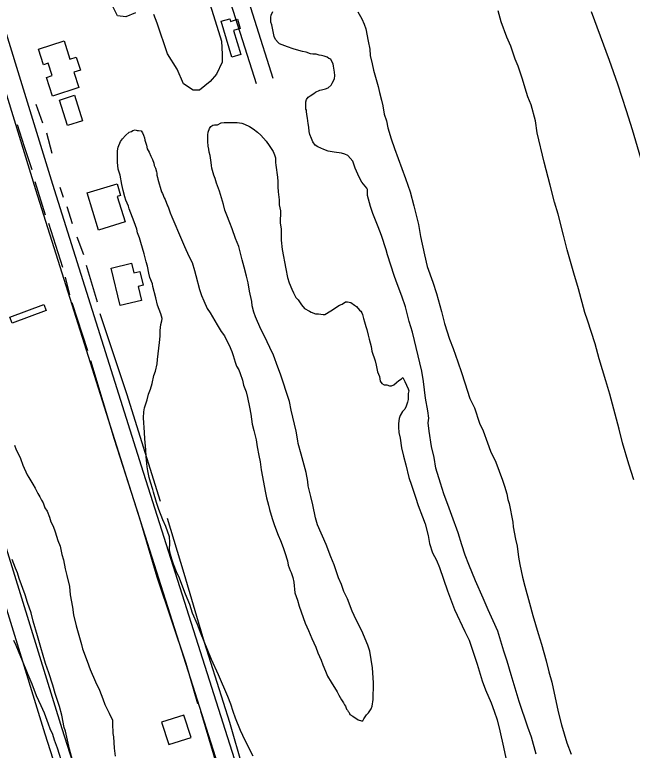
# Model space of a CAD drawing. Extents: x 3598634 to 3636690, y 517270 to 542944.
# Drawn here: x 3609179 to 3610232, y 526212 to 527468 of the extents above; entities that cross this region are included whole.
import ezdxf

# ---------------------------------------------------------------- set-up
doc = ezdxf.new("R2010")
doc.units = 0
for name, color, linetype in [('V-BLDG-OTLN', 7, 'Continuous'), ('V-ROAD-CNTR', 7, 'Continuous'), ('V-SITE-VEGE', 7, 'Continuous'), ('V-TOPO-SHOR', 7, 'Continuous')]:
    doc.layers.add(name, color=color, linetype=linetype)

msp = doc.modelspace()

# ---------------------------------------------------------------- linework, layer by layer
at = {"layer": 'V-BLDG-OTLN'}
for points in [[(3609548.8, 527395), (3609530.6, 527456.3), (3609545.5, 527460.7), (3609546.8, 527456.2), (3609558.7, 527459.8), (3609563.4, 527444.1), (3609551.9, 527440.7), (3609564.1, 527399.5)], [(3609219.4, 527408.6), (3609263, 527422.8), (3609273, 527391.8), (3609283.6, 527395.3), (3609290.8, 527373.1), (3609279.6, 527369.5), (3609288.2, 527343.2), (3609243.1, 527328.5), (3609232.7, 527360.4), (3609242.8, 527363.7), (3609236, 527384.6), (3609228, 527382)], [(3609268.7, 527278.4), (3609255.2, 527322), (3609280.9, 527330), (3609294.4, 527286.4)], [(3609321.8, 527100), (3609302.3, 527163.4), (3609353.2, 527179.1), (3609359.4, 527159.1), (3609353.5, 527157.2), (3609366.9, 527113.9)], [(3609358.5, 526971.2), (3609343, 527035), (3609377.9, 527043.6), (3609382, 527027), (3609392, 527029.5), (3609397.7, 527006.1), (3609389, 527004), (3609394.8, 526980.1)], [(3609232.6, 526962.6), (3609174.4, 526941.1), (3609170.4, 526951.7), (3609228.7, 526973.2)], [(3609479.5, 526234.2), (3609467.4, 526272.3), (3609429.3, 526260.3), (3609441.3, 526222.1)]]:
    msp.add_lwpolyline(points, close=True, dxfattribs=at)
at = {"layer": 'V-ROAD-CNTR'}
for points in [[(3608968.4, 529388.6), (3609003, 529252.5), (3609134.5, 528809.2), (3609247.5, 528453.6), (3609349.1, 528118.6), (3609496.3, 527647.9), (3609590.3, 527350.1)], [(3608665.2, 529018.6), (3608688, 528947.3), (3608746.2, 528749.1), (3608848.5, 528432), (3608946.8, 528139.6), (3609111.4, 527605.9), (3609243, 527178.6), (3609394.6, 526698), (3609572.4, 526137.8), (3609769.5, 525515.2), (3610214.2, 524114.9)], [(3608636.6, 529009.4), (3608659.4, 528938.5), (3608717.5, 528740.2), (3608820.1, 528422.7), (3608918.3, 528130.4), (3609082.7, 527597.1), (3609214.4, 527169.6), (3609366, 526689), (3609543.8, 526128.7), (3609740.9, 525506.2), (3610185.6, 524105.8)], [(3609194.7, 528718.7), (3609276.2, 528462.5), (3609377.7, 528127.4), (3609524.9, 527656.9), (3609618.9, 527359.1)], [(3608901.9, 527054), (3608968, 526839.5), (3609032.1, 526664.1), (3609049.1, 526659.1), (3609081.3, 526657.9), (3609123.7, 526656.3), (3609149.6, 526603.2), (3609259, 526249.8), (3609468.6, 525594.1), (3609652.3, 525008.8), (3609861.3, 524352.2), (3609956.4, 524063.6)], [(3608873.2, 527045.1), (3608939.5, 526829.9), (3609009.1, 526639.7), (3609044.2, 526629.2), (3609080.2, 526628), (3609104.6, 526627), (3609121.6, 526592.1), (3609230.3, 526240.8), (3609440, 525585.1), (3609623.7, 524999.7), (3609832.7, 524343), (3609927.9, 524054.3)]]:
    msp.add_lwpolyline(points, dxfattribs=at)
at = {"layer": 'V-SITE-VEGE'}
for points in [[(3609461.9, 527645.1), (3609531.3, 527422.4), (3609532.6, 527400.4), (3609532.5, 527386.7), (3609522.9, 527366.1), (3609511.9, 527353.8), (3609494, 527338.8), (3609483, 527338.8), (3609466.5, 527349.8), (3609455.6, 527374.6), (3609439.2, 527400.7), (3609421.5, 527452.9), (3609416, 527468.1)], [(3609384.5, 527470.9), (3609368, 527464.1), (3609354.2, 527465.5), (3609336.5, 527501.3)], [(3610234.4, 526674.2), (3610226, 526700.7), (3610215.3, 526736.9), (3610209.4, 526760.5), (3610193.4, 526820.2), (3610186.8, 526843.1), (3610175.5, 526880.6), (3610168.4, 526905.9), (3610155.3, 526946.3), (3610151.1, 526959.6), (3610139.8, 527000), (3610132.1, 527026.6), (3610120.8, 527066.4), (3610114.2, 527091.2), (3610105.3, 527127.3), (3610099.4, 527147.9), (3610091.7, 527176.8), (3610081.6, 527216), (3610069.7, 527266.1), (3610066.8, 527286.6), (3610059.1, 527313.8), (3610053.7, 527327.7), (3610048.9, 527342.1), (3610044.8, 527357.8), (3610037, 527379.6), (3610032.2, 527391.6), (3610024.5, 527414), (3610017.9, 527429.1), (3610008.4, 527455.6), (3610003, 527474.3)], [(3609684.6, 527256.4), (3609682.2, 527263), (3609681, 527268.4), (3609680.4, 527275.7), (3609679.3, 527281.7), (3609678.1, 527291.3), (3609676.9, 527297.4), (3609676.3, 527302.2), (3609676.3, 527304.6), (3609675.1, 527306.4), (3609675.2, 527319.1), (3609676.4, 527322.7), (3609679.4, 527326.9), (3609682.5, 527329.3), (3609688.5, 527332.9), (3609691.5, 527335.3), (3609698.8, 527338.9), (3609701.8, 527339.5), (3609708.4, 527341.3), (3609713.2, 527343), (3609718.1, 527347.2), (3609719.9, 527350.9), (3609724.2, 527358.1), (3609724.8, 527364.1), (3609724.2, 527369.5), (3609722.4, 527379.8), (3609721.8, 527384), (3609718.9, 527388.8), (3609717.7, 527391.9), (3609714.6, 527393.1), (3609711.6, 527394.9), (3609706.2, 527396.7), (3609702, 527397.9), (3609697.8, 527398.6), (3609693, 527400.4), (3609687, 527400.4), (3609683.3, 527401), (3609675.5, 527403.5), (3609669.5, 527404.7), (3609659.3, 527407.8), (3609653.8, 527409.6), (3609643.6, 527412.6), (3609630.4, 527418.1), (3609628, 527419.9), (3609623.2, 527425.4), (3609621.4, 527430.2), (3609620.2, 527436.2), (3609617.2, 527450.1), (3609615.4, 527454.9), (3609615.5, 527463.4), (3609616.1, 527467), (3609619.1, 527473)], [(3609763.8, 527472.4), (3609770.4, 527460.4), (3609774.5, 527451.3), (3609777.5, 527443.5), (3609781.7, 527422.3), (3609784, 527408.5), (3609784.6, 527398.2), (3609788.1, 527383.7), (3609790.5, 527372.9), (3609794.1, 527360.8), (3609798.2, 527345.1), (3609800.6, 527334.9), (3609804.2, 527321.6), (3609806.6, 527311.9), (3609808.9, 527298.1), (3609812.5, 527286.6), (3609814.8, 527274.5), (3609820.8, 527255.8), (3609826.2, 527239.5), (3609845.2, 527188.2), (3609853, 527165.3), (3609859.5, 527141.2), (3609867.2, 527109.8)], [(3610161.7, 527473.1), (3610192.1, 527389.8), (3610206.4, 527349.4), (3610221.3, 527304.1), (3610231.5, 527271.5), (3610245.7, 527223.2)], [(3609772.3, 526262.7), (3609774.1, 526266.3), (3609778.4, 526272.9), (3609782, 526276.5), (3609786.3, 526283.2), (3609788.1, 526288), (3609789.9, 526299.4), (3609790, 526307.2), (3609790.6, 526318.7), (3609790.7, 526327.7), (3609789, 526353.1), (3609784.2, 526381.4), (3609780.7, 526391.7), (3609770.5, 526416.4), (3609760.9, 526435.1), (3609754.4, 526449.6), (3609746, 526470.8), (3609740, 526483.4), (3609735.9, 526495.5), (3609731.1, 526507), (3609723.3, 526528.7), (3609718, 526542.6), (3609709.6, 526563.7), (3609695.3, 526596.9), (3609691.7, 526609), (3609687, 526631.3), (3609683.4, 526645.8), (3609679.3, 526663.9), (3609678.7, 526671.1), (3609675.7, 526686.2), (3609670.4, 526705.5), (3609667.4, 526717.6), (3609662.1, 526735.7), (3609661.5, 526740.5), (3609658.5, 526756.8), (3609655.6, 526768.9), (3609650.2, 526793), (3609647.3, 526807.5), (3609641.3, 526826.2), (3609637.7, 526837), (3609631.8, 526854.5), (3609627.6, 526866), (3609619.9, 526886.5), (3609613.9, 526899.8), (3609604.9, 526919.1), (3609598.9, 526930), (3609593, 526943.9), (3609589.4, 526951.8), (3609586.4, 526960.2), (3609583.4, 526971.1), (3609582.8, 526978.3), (3609579.3, 526995.8), (3609576.9, 527010.3), (3609574, 527021.7), (3609569.8, 527036.8), (3609566.8, 527049.5), (3609560.9, 527071.8), (3609555.5, 527085.7), (3609549.6, 527102), (3609545.4, 527112.2), (3609540.6, 527125.5), (3609537, 527134), (3609534.7, 527143.6), (3609528.1, 527166.6), (3609522.8, 527180.4), (3609520.4, 527188.3), (3609518, 527193.7), (3609516.2, 527201.6), (3609515, 527205.8), (3609514.4, 527210), (3609513.8, 527215.4), (3609512.1, 527227.5), (3609510.3, 527232.9), (3609509.7, 527238.4), (3609508.5, 527243.2), (3609508, 527251), (3609508, 527262.5), (3609508.6, 527267.3), (3609511.1, 527273.3), (3609512.9, 527276.9), (3609516.5, 527279.3), (3609519.5, 527279.9), (3609524.3, 527279.9), (3609531, 527282.9), (3609535.8, 527283.5), (3609558.1, 527283.4), (3609565.9, 527282.7), (3609570.8, 527280.9), (3609579.2, 527276.7), (3609585.2, 527273), (3609593, 527267), (3609598.4, 527262.1), (3609607.4, 527251.8), (3609612.8, 527244.6), (3609619.4, 527234.3), (3609621.8, 527228.3), (3609623.6, 527223.5), (3609623.5, 527215.6), (3609624.1, 527210.8), (3609627.1, 527190.3), (3609627.6, 527183.1)], [(3609585.2, 526202.6), (3609571.5, 526229.1), (3609563.7, 526246), (3609555.4, 526267.2), (3609551.2, 526278.6), (3609547, 526291.3), (3609542.2, 526304), (3609526.1, 526341.4), (3609514.2, 526367.4), (3609495.7, 526413.3), (3609490.3, 526427.2), (3609481.9, 526446.5), (3609477.2, 526461), (3609470, 526479.1), (3609458.7, 526509.2), (3609455.7, 526514.1), (3609449.7, 526529.8), (3609446.7, 526538.8), (3609443.1, 526550.3), (3609442.6, 526555.7), (3609442.6, 526559.3), (3609443.2, 526561.7), (3609443.2, 526567.8), (3609442.6, 526576.8), (3609436.7, 526594.3), (3609431.3, 526605.8), (3609424.7, 526623.3), (3609420.6, 526635.4), (3609415.2, 526652.9), (3609414, 526657.7), (3609410.5, 526669.8), (3609408.1, 526678.2), (3609405.7, 526689.1), (3609404.5, 526696.3), (3609402.8, 526713.2), (3609402.2, 526725.2), (3609400.5, 526743.9), (3609399.9, 526754.8), (3609398.2, 526779.5), (3609398.9, 526789.8), (3609400.1, 526797), (3609404.4, 526810.2), (3609406.8, 526819.9), (3609410.5, 526828.9), (3609412.9, 526838.5), (3609416, 526851.8), (3609419, 526859.6), (3609421.5, 526871.6), (3609422.1, 526879.5), (3609425.9, 526908.4), (3609426.5, 526919.2), (3609426.5, 526928.9), (3609427.8, 526939.1), (3609429.6, 526945.1), (3609430.2, 526949.4), (3609427.9, 526957.2), (3609422.5, 526971.7), (3609419.5, 526984.4), (3609414.2, 527003.7), (3609413.6, 527008.5), (3609409.4, 527019.4), (3609407.6, 527026.6), (3609405.3, 527038.7), (3609402.9, 527045.9), (3609399.3, 527059.8), (3609394, 527079.1), (3609391.6, 527086.9), (3609388, 527095.4), (3609386.8, 527101.4), (3609382.7, 527114.1), (3609373.7, 527136.4), (3609372.5, 527140.7), (3609368.3, 527150.9), (3609366.6, 527156.9), (3609363.6, 527167.8), (3609361.2, 527178.1), (3609358.3, 527193.7), (3609355.3, 527204), (3609354.1, 527216.1), (3609354.2, 527235.4), (3609355.4, 527241.4), (3609359.1, 527251), (3609362.7, 527255.8), (3609367.6, 527261.2), (3609374.2, 527267.2), (3609377.8, 527268.4), (3609380.3, 527270.2), (3609383.9, 527271.4), (3609387.5, 527270.2), (3609389.9, 527270.2), (3609394.1, 527269.6), (3609396.5, 527265.9), (3609398.3, 527262.3), (3609400.1, 527257.5), (3609400.7, 527253.3)], [(3609400.7, 527253.3), (3609403.7, 527244.8), (3609404.8, 527238.8), (3609407.8, 527233.3), (3609410.8, 527226.1), (3609413.8, 527220.7), (3609416.2, 527214), (3609416.8, 527210.4), (3609418.6, 527205.6), (3609420.4, 527199.5), (3609421, 527197.1), (3609420.9, 527193.5), (3609422.1, 527189.9), (3609422.7, 527186.9), (3609429.3, 527165.1), (3609430.5, 527162.7), (3609433.5, 527154.9), (3609435.2, 527152.5), (3609439.4, 527141.6), (3609440.6, 527139.8), (3609443.6, 527129.5), (3609446.6, 527122.9), (3609463.3, 527084.2), (3609468.1, 527072.2), (3609475.9, 527055.3), (3609481.2, 527045), (3609485.4, 527031.1), (3609487.8, 527022.7), (3609493.7, 526998.5), (3609497.3, 526988.3), (3609501.5, 526979.2), (3609506.9, 526966.5), (3609512.2, 526958.7), (3609524.2, 526938.7), (3609530.8, 526927.3), (3609536.2, 526919.4), (3609541, 526909.7), (3609544.6, 526903.7), (3609548.8, 526892.8), (3609551.1, 526886.2), (3609554.7, 526874.7), (3609557.1, 526868.1), (3609560.7, 526861.5), (3609563.1, 526855.4), (3609567.2, 526843.9), (3609569, 526835.5), (3609573.2, 526824), (3609575.6, 526814.4), (3609579.1, 526798.1), (3609581.5, 526786), (3609583.8, 526769.1), (3609586.2, 526758.3), (3609590.4, 526742), (3609592.1, 526730.5), (3609595.1, 526715.5), (3609597.4, 526704.6), (3609599.2, 526691.3), (3609606.3, 526651.5), (3609608.1, 526643.1), (3609611.6, 526631), (3609613.4, 526623.2), (3609617.6, 526608.1), (3609621.7, 526596), (3609627.7, 526579.7), (3609631.9, 526570.7), (3609636.7, 526558.6), (3609639.6, 526550.1), (3609643.8, 526535.7), (3609645, 526528.4), (3609648.6, 526519.4), (3609650.4, 526515.7), (3609652.7, 526507.3), (3609654.5, 526499.4), (3609656.2, 526481.4), (3609661, 526468.7), (3609664, 526458.4), (3609674.1, 526429.4), (3609679.5, 526416.8), (3609685.5, 526403.5), (3609692, 526388.4), (3609695.6, 526378.7), (3609701, 526366.1), (3609704, 526358.2), (3609708.8, 526347.3), (3609712.3, 526338.9), (3609718.3, 526328.6), (3609728.5, 526312.3), (3609731.5, 526306.3), (3609735.7, 526298.4), (3609739.3, 526293.6), (3609741.1, 526290), (3609742.9, 526287.5), (3609744.7, 526282.7), (3609745.9, 526280.9), (3609747.1, 526278.5), (3609748.9, 526276.7), (3609750.1, 526273.6), (3609755.5, 526270.6), (3609764.5, 526264.6), (3609769.9, 526262.7), (3609772.3, 526262.7)], [(3610068, 526206.1), (3610059.7, 526235.1), (3610053.8, 526252), (3610038.9, 526296), (3610025.2, 526341.3), (3610018.6, 526364.8), (3610012.7, 526381.7), (3610002.6, 526415.5), (3609994.8, 526433.6), (3609985.8, 526452.3), (3609977.5, 526472.3), (3609964.3, 526501.9), (3609953, 526529.6), (3609947, 526545.3), (3609941.1, 526562.8), (3609935.1, 526583.3), (3609923.8, 526612.9), (3609919.6, 526625.6), (3609910.7, 526650.3), (3609904.7, 526668.4), (3609897, 526693.8), (3609894, 526711.9), (3609889.3, 526730.6), (3609885.2, 526757.1), (3609884, 526771), (3609884.6, 526779.4), (3609882.9, 526791.5), (3609879.3, 526813.2), (3609875.8, 526841.5), (3609872.9, 526859.6), (3609856.9, 526926), (3609851.5, 526944.1), (3609845, 526969.4), (3609839, 526987.5), (3609828.9, 527012.9), (3609825.9, 527022.6), (3609814.6, 527057.6), (3609812.2, 527066.6), (3609803.9, 527090.7), (3609798.5, 527105.8), (3609789.6, 527128.2), (3609785.4, 527140.2), (3609780, 527159), (3609780.1, 527169.2), (3609778.9, 527171.6), (3609770.5, 527181.9), (3609766.3, 527190.3), (3609759.1, 527206), (3609755, 527217.5), (3609746.6, 527227.2), (3609741.7, 527229.6), (3609735.7, 527231.5), (3609723.7, 527233.3), (3609713.4, 527234.6), (3609705.6, 527237.6), (3609695.4, 527241.9), (3609691.2, 527244.9), (3609687, 527250.9), (3609684.6, 527256.4)], [(3609627.6, 527183.1), (3609627.6, 527174), (3609628.2, 527165.6), (3609629.9, 527151.7), (3609629.9, 527143.3), (3609631.7, 527133), (3609631.6, 527111.9), (3609632.8, 527102.3), (3609633.3, 527087.8), (3609633.3, 527083), (3609635, 527066.7), (3609640.9, 527034.1), (3609643.9, 527019), (3609646.9, 527010), (3609651, 526999.1), (3609654, 526993.1), (3609658.2, 526985.2), (3609661.8, 526981), (3609667.8, 526972.5), (3609672.6, 526966.5), (3609681.6, 526961.6), (3609684, 526959.8), (3609691.9, 526957.4), (3609696.7, 526957.4), (3609704.5, 526956.1), (3609707.5, 526956.1), (3609717.8, 526962.1), (3609732.3, 526971.7), (3609737.1, 526973.5), (3609742.6, 526977.7), (3609746.2, 526977.7), (3609751.6, 526976.4), (3609758.2, 526972.2), (3609761.8, 526969.8), (3609766.6, 526963.7), (3609769, 526961.9), (3609770.8, 526958.9), (3609772, 526955.9), (3609773.2, 526949.2), (3609775, 526943.8), (3609777.4, 526935.3), (3609779.1, 526930.5), (3609781.5, 526920.9), (3609783.3, 526914.2), (3609786.3, 526901.6), (3609787.4, 526893.7), (3609793.4, 526876.8), (3609795.2, 526869.6), (3609797.5, 526858.1), (3609800.5, 526850.3), (3609801.7, 526842.4), (3609804.7, 526838.2), (3609808.9, 526835.8), (3609813.1, 526835.8), (3609818, 526834.5), (3609821, 526834.5), (3609825.2, 526836.3), (3609830, 526839.9), (3609833.7, 526843.5), (3609838.5, 526846.5), (3609840.3, 526848.3), (3609843.9, 526841.7), (3609846.9, 526835.6), (3609849.9, 526829), (3609850.5, 526826), (3609849.8, 526821.1), (3609849.8, 526810.9), (3609848.6, 526806.7), (3609846.1, 526799.5), (3609843.7, 526794.7), (3609840.1, 526790.4), (3609835.8, 526783.8), (3609834, 526778.4), (3609833.4, 526770), (3609833.3, 526764), (3609833.9, 526754.9), (3609835.7, 526745.3), (3609838, 526728.4), (3609841.6, 526714.5), (3609845.8, 526699.4), (3609850.5, 526677.7), (3609855.3, 526665), (3609862.4, 526644.5), (3609866.6, 526630), (3609874.3, 526610.7), (3609878.5, 526598.6), (3609883.9, 526578.7), (3609886.2, 526565.4), (3609891, 526549.2), (3609898.2, 526537.1), (3609902.9, 526524.4), (3609916.6, 526484.6), (3609928.6, 526452.6), (3609946.5, 526415.1), (3609953.7, 526400.6), (3609961.4, 526376.5), (3609967.4, 526359.6), (3609975.7, 526331.2), (3609981.7, 526315.5), (3609991.2, 526293.2), (3609996, 526279.3)], [(3609867.2, 527109.8), (3609870.8, 527089.3), (3609877.3, 527057.9), (3609882, 527038), (3609891.6, 527011.4), (3609898.1, 526992.1), (3609906.4, 526961.4), (3609911.8, 526940.8), (3609920.1, 526913.7), (3609926.1, 526898), (3609934.4, 526875.1), (3609940.4, 526857), (3609946.4, 526839.5), (3609954.7, 526812.9), (3609962.5, 526796.6), (3609971.4, 526770.6), (3609977.4, 526757.4), (3609985.1, 526736.8), (3609989.9, 526723), (3609998.9, 526704.2), (3610010.2, 526673.5), (3610013.8, 526663.2), (3610017.9, 526649.9), (3610019.7, 526640.3), (3610022.1, 526633.6), (3610028, 526601.7), (3610028.6, 526593.8), (3610032.7, 526572.7), (3610035.7, 526560.6), (3610038, 526541.9), (3610039.8, 526529.3), (3610044.5, 526507.6), (3610048.7, 526492.5), (3610056.4, 526463.5), (3610062.3, 526442.4), (3610071.3, 526411.6), (3610077.2, 526393.5), (3610084.9, 526365.2), (3610089.7, 526346.5), (3610094.4, 526329), (3610105.1, 526278.3), (3610111, 526256), (3610120, 526225.2), (3610127.7, 526205.9)], [(3609178.4, 526733.3), (3609181.4, 526725.4), (3609186.7, 526714.6), (3609188.5, 526710.3), (3609192.7, 526698.9), (3609199.9, 526682.6), (3609202.9, 526677.7), (3609209.5, 526666.3), (3609213.6, 526659.6), (3609218.4, 526650.5), (3609221.4, 526645.1)], [(3609221.4, 526645.1), (3609224.4, 526639.1), (3609227.4, 526634.8), (3609230.4, 526626.4), (3609234, 526620.4), (3609238.2, 526610.1), (3609240.5, 526602.2), (3609244.1, 526595), (3609247.7, 526585.3), (3609252.5, 526570.3), (3609256.1, 526560.6), (3609259, 526546.7), (3609262, 526537.7), (3609264.9, 526522), (3609267.9, 526510.5), (3609272.1, 526491.8), (3609273.2, 526478), (3609277.3, 526456.8), (3609279.1, 526443.6), (3609283.3, 526424.9), (3609292.8, 526392.9), (3609294.6, 526385.7), (3609302.3, 526364.5), (3609307.7, 526350.6), (3609316.6, 526329.5), (3609323.2, 526315), (3609329.2, 526300.5), (3609332.2, 526290.9), (3609339.9, 526275.8), (3609345.3, 526263.7), (3609345.3, 526258.3), (3609345.8, 526241.4), (3609347, 526235.4), (3609348.1, 526216.1), (3609349.9, 526202.2)], [(3609255, 526287), (3609247.8, 526309.3), (3609243.7, 526323.8), (3609237.1, 526344.9), (3609231.2, 526360.6), (3609223.4, 526387.7), (3609217.5, 526407.6), (3609210.4, 526433), (3609206.8, 526446.9), (3609200.8, 526464.4), (3609196.7, 526477.6), (3609186.5, 526505.4), (3609183.6, 526515.1), (3609180, 526523.5), (3609174.6, 526538)], [(3609176.5, 526400.6), (3609180.7, 526392.1), (3609186, 526379.4), (3609190.2, 526368.6), (3609201, 526342), (3609208.1, 526325.7), (3609215.3, 526305.8), (3609223.1, 526288.9), (3609229, 526276.2), (3609235.6, 526257.5), (3609238.6, 526249.6), (3609243.4, 526240), (3609246.3, 526230.3), (3609251.1, 526216.5), (3609260.6, 526185.7), (3609263.6, 526174.8), (3609269, 526158.5), (3609271.9, 526147.7), (3609273.7, 526138), (3609277.9, 526124.7), (3609282, 526107.2), (3609283.8, 526100.6), (3609287.4, 526088.5), (3609289.7, 526080.1)], [(3609277.5, 526195.9), (3609272.2, 526214.6), (3609265.1, 526245.3), (3609263.3, 526251.4), (3609259.2, 526272.5), (3609255, 526287)], [(3609996, 526279.3), (3610001.4, 526264.2), (3610006.1, 526245.5), (3610012, 526217.8), (3610016.2, 526199.1)]]:
    msp.add_lwpolyline(points, dxfattribs=at)
at = {"layer": 'V-TOPO-SHOR'}
for p, q in [((3609214.8, 527314.9), (3609226, 527282.8)), ((3609232.7, 527265.8), (3609242.1, 527231.3)), ((3609213.1, 527182.9), (3609230.8, 527126.3)), ((3609255.8, 527173.5), (3609261.2, 527156.5)), ((3609267.6, 527140.5), (3609277, 527111.3)), ((3609236.4, 527112), (3609260.4, 527036.7)), ((3609284.9, 527088.7), (3609295.8, 527058.3)), ((3609300.4, 527040.1), (3609319.1, 526977.6)), ((3609264.6, 527019.9), (3609272, 526989.5)), ((3609276.2, 526976.3), (3609303, 526894.5))]:
    msp.add_line(p, q, dxfattribs=at)
for points in [[(3609182.8, 527280), (3609195.1, 527242.5), (3609207.7, 527203.6)], [(3609324, 526957.9), (3609369.3, 526821.2), (3609426.9, 526637.5)], [(3609308, 526877.3), (3609348.5, 526743.5), (3609391.5, 526608.4), (3609421.1, 526508.4), (3609470.5, 526361.2), (3609490.2, 526292.2)], [(3609438.6, 526608.5), (3609467.4, 526514.7), (3609501.9, 526396.8), (3609544.9, 526260.4), (3609566.9, 526183.2), (3609586.5, 526124.6), (3609612.4, 526037.2), (3609645, 525936.7), (3609701.4, 525758.8), (3609755.7, 525590.2), (3609814.9, 525398.8), (3609879.8, 525191.6), (3609934.3, 525022.2), (3610003.9, 524808.6), (3610064.5, 524607.1), (3610102, 524491.9)], [(3609495.5, 526279.7), (3609524, 526184.1), (3609567.7, 526042.6), (3609603, 525930.4), (3609654.4, 525764), (3609697.5, 525637.5), (3609730.6, 525525.3), (3609777.1, 525376), (3609826.5, 525226), (3609890, 525029.5), (3609942.2, 524866.6), (3610015.5, 524632.2), (3610085.3, 524411.5), (3610151.6, 524207.1), (3610166.4, 524167.8), (3610169.9, 524145), (3610170.6, 524137.1), (3610169.2, 524133.6), (3610166.3, 524125), (3610162.7, 524125), (3610155.6, 524121.5), (3610152, 524116.5), (3610149.8, 524110.8), (3610151.2, 524092.5)]]:
    msp.add_lwpolyline(points, dxfattribs=at)

doc.saveas('drawing.dxf')
